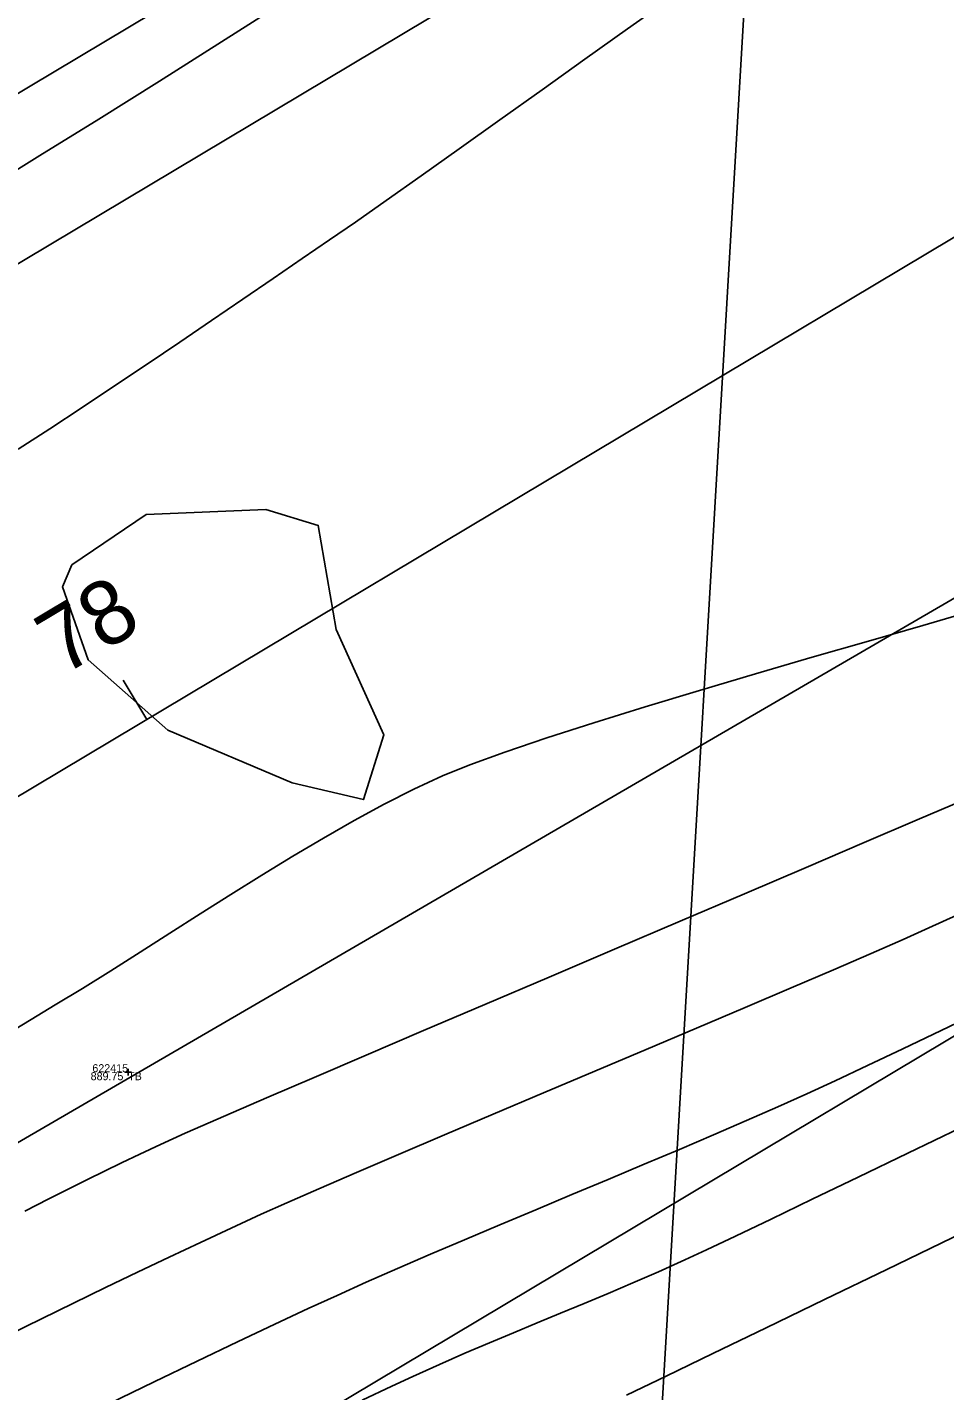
# Model space of a CAD drawing. Extents: x 1957117 to 1971063, y 701601 to 715861.
# Drawn here: x 1965380.8 to 1965420.9, y 708964.1 to 709023.7 of the extents above; entities that cross this region are included whole.
import ezdxf

# ---------------------------------------------------------------- set-up
doc = ezdxf.new("R2010")
doc.units = 0
for name, color, linetype in [('DT_X_Contour_Major', 7, 'Continuous'), ('DT_X_Contour_Minor', 7, 'Continuous'), ('DV_X_Section_VMS_Line', 7, 'Continuous'), ('GE_X_CL_20', 7, 'Continuous'), ('PV_P_Drive', 7, 'Continuous'), ('PV_P_Shoulder', 7, 'Continuous'), ('RS_Raster1', 7, 'Continuous'), ('RW_X_Esmt_RR', 7, 'Continuous'), ('RW_X_Fee_RW', 7, 'Continuous'), ('SC_Scratch1', 7, 'Continuous'), ('SC_Shading5', 7, 'Continuous'), ('VG_X_Tree_Line_Rt', 7, 'Continuous')]:
    doc.layers.add(name, color=color, linetype=linetype)

msp = doc.modelspace()

# ---------------------------------------------------------------- linework, layer by layer
at = {"layer": 'DT_X_Contour_Major'}
for points in [[(1965408.835, 709024.942), (1965407.009, 709023.649), (1965405.141, 709022.319), (1965403.267, 709020.982), (1965401.424, 709019.666), (1965399.65, 709018.401), (1965397.981, 709017.214), (1965396.454, 709016.135), (1965395.107, 709015.192), (1965393.975, 709014.414), (1965392.772, 709013.596), (1965391.503, 709012.73), (1965390.181, 709011.826), (1965388.816, 709010.894), (1965387.419, 709009.944), (1965386.001, 709008.985), (1965384.574, 709008.027), (1965383.15, 709007.08), (1965381.738, 709006.154), (1965380.351, 709005.258)], [(1965408.835, 709024.942), (1965407.009, 709023.649), (1965405.141, 709022.319), (1965403.267, 709020.982), (1965401.424, 709019.666), (1965399.65, 709018.401), (1965397.981, 709017.214), (1965396.454, 709016.135), (1965395.107, 709015.192), (1965393.975, 709014.414), (1965392.772, 709013.596), (1965391.503, 709012.73), (1965390.181, 709011.826), (1965388.816, 709010.894), (1965387.419, 709009.944), (1965386.001, 709008.985), (1965384.574, 709008.027), (1965383.15, 709007.08), (1965381.738, 709006.154), (1965380.351, 709005.258)], [(1965379.488, 708979.469), (1965380.919, 708980.328), (1965381.971, 708980.958), (1965383.168, 708981.684), (1965384.407, 708982.455), (1965385.683, 708983.262), (1965386.988, 708984.093), (1965388.315, 708984.939), (1965389.658, 708985.789), (1965391.01, 708986.633), (1965392.363, 708987.46), (1965393.712, 708988.259), (1965395.048, 708989.021), (1965396.365, 708989.735), (1965397.656, 708990.39), (1965398.915, 708990.977), (1965400.11, 708991.462), (1965401.647, 708992.018), (1965403.472, 708992.633), (1965405.534, 708993.294), (1965407.779, 708993.99), (1965410.155, 708994.708), (1965412.61, 708995.436), (1965415.09, 708996.161), (1965417.544, 708996.873), (1965419.919, 708997.557), (1965422.162, 708998.204)], [(1965379.488, 708979.469), (1965380.919, 708980.328), (1965381.971, 708980.958), (1965383.168, 708981.684), (1965384.407, 708982.455), (1965385.683, 708983.262), (1965386.988, 708984.093), (1965388.315, 708984.939), (1965389.658, 708985.789), (1965391.01, 708986.633), (1965392.363, 708987.46), (1965393.712, 708988.259), (1965395.048, 708989.021), (1965396.365, 708989.735), (1965397.656, 708990.39), (1965398.915, 708990.977), (1965400.11, 708991.462), (1965401.647, 708992.018), (1965403.472, 708992.633), (1965405.534, 708993.294), (1965407.779, 708993.99), (1965410.155, 708994.708), (1965412.61, 708995.436), (1965415.09, 708996.161), (1965417.544, 708996.873), (1965419.919, 708997.557), (1965422.162, 708998.204)], [(1965462.201, 708990.46), (1965459.302, 708989.085), (1965456.534, 708987.772), (1965453.943, 708986.542), (1965451.574, 708985.417), (1965449.474, 708984.418), (1965447.687, 708983.566), (1965446.26, 708982.882), (1965444.769, 708982.165), (1965442.924, 708981.276), (1965440.774, 708980.238), (1965438.366, 708979.075), (1965435.749, 708977.81), (1965432.97, 708976.466), (1965430.079, 708975.068), (1965427.124, 708973.638), (1965424.152, 708972.2), (1965421.213, 708970.778), (1965418.355, 708969.396), (1965415.625, 708968.075), (1965413.073, 708966.841), (1965410.746, 708965.717), (1965408.693, 708964.726), (1965406.962, 708963.891)], [(1965462.201, 708990.46), (1965459.302, 708989.085), (1965456.534, 708987.772), (1965453.943, 708986.542), (1965451.574, 708985.417), (1965449.474, 708984.418), (1965447.687, 708983.566), (1965446.26, 708982.882), (1965444.769, 708982.165), (1965442.924, 708981.276), (1965440.774, 708980.238), (1965438.366, 708979.075), (1965435.749, 708977.81), (1965432.97, 708976.466), (1965430.079, 708975.068), (1965427.124, 708973.638), (1965424.152, 708972.2), (1965421.213, 708970.778), (1965418.355, 708969.396), (1965415.625, 708968.075), (1965413.073, 708966.841), (1965410.746, 708965.717), (1965408.693, 708964.726), (1965406.962, 708963.891)]]:
    msp.add_lwpolyline(points, dxfattribs=at)
at = {"layer": 'DT_X_Contour_Minor'}
for points in [[(1965391.962, 709024.801), (1965389.251, 709023.073), (1965386.54, 709021.361), (1965383.876, 709019.694), (1965381.308, 709018.099), (1965378.883, 709016.603)], [(1965391.962, 709024.801), (1965389.251, 709023.073), (1965386.54, 709021.361), (1965383.876, 709019.694), (1965381.308, 709018.099), (1965378.883, 709016.603)], [(1965380.643, 708971.941), (1965381.702, 708972.48), (1965382.599, 708972.935), (1965383.39, 708973.331), (1965384.129, 708973.695), (1965384.871, 708974.053), (1965385.671, 708974.43), (1965386.584, 708974.854), (1965387.663, 708975.349), (1965388.438, 708975.693), (1965389.674, 708976.231), (1965391.314, 708976.938), (1965393.301, 708977.791), (1965395.578, 708978.765), (1965398.087, 708979.837), (1965400.772, 708980.982), (1965403.575, 708982.177), (1965406.439, 708983.397), (1965409.307, 708984.619), (1965412.122, 708985.819), (1965414.826, 708986.973), (1965417.363, 708988.057), (1965419.675, 708989.047), (1965421.704, 708989.918)], [(1965380.643, 708971.941), (1965381.702, 708972.48), (1965382.599, 708972.935), (1965383.39, 708973.331), (1965384.129, 708973.695), (1965384.871, 708974.053), (1965385.671, 708974.43), (1965386.584, 708974.854), (1965387.663, 708975.349), (1965388.438, 708975.693), (1965389.674, 708976.231), (1965391.314, 708976.938), (1965393.301, 708977.791), (1965395.578, 708978.765), (1965398.087, 708979.837), (1965400.772, 708980.982), (1965403.575, 708982.177), (1965406.439, 708983.397), (1965409.307, 708984.619), (1965412.122, 708985.819), (1965414.826, 708986.973), (1965417.363, 708988.057), (1965419.675, 708989.047), (1965421.704, 708989.918)], [(1965421.408, 708984.888), (1965420.194, 708984.33), (1965419.067, 708983.825), (1965417.66, 708983.209), (1965416.013, 708982.498), (1965414.166, 708981.707), (1965412.159, 708980.852), (1965410.032, 708979.95), (1965407.826, 708979.015), (1965405.579, 708978.065), (1965403.333, 708977.115), (1965401.127, 708976.181), (1965399.001, 708975.279), (1965396.996, 708974.424), (1965395.152, 708973.634), (1965393.508, 708972.923), (1965392.105, 708972.308), (1965390.982, 708971.804), (1965389.672, 708971.201), (1965388.329, 708970.576), (1965386.96, 708969.931), (1965385.574, 708969.271), (1965384.175, 708968.599), (1965382.772, 708967.919), (1965381.371, 708967.235), (1965379.979, 708966.549)], [(1965421.408, 708984.888), (1965420.194, 708984.33), (1965419.067, 708983.825), (1965417.66, 708983.209), (1965416.013, 708982.498), (1965414.166, 708981.707), (1965412.159, 708980.852), (1965410.032, 708979.95), (1965407.826, 708979.015), (1965405.579, 708978.065), (1965403.333, 708977.115), (1965401.127, 708976.181), (1965399.001, 708975.279), (1965396.996, 708974.424), (1965395.152, 708973.634), (1965393.508, 708972.923), (1965392.105, 708972.308), (1965390.982, 708971.804), (1965389.672, 708971.201), (1965388.329, 708970.576), (1965386.96, 708969.931), (1965385.574, 708969.271), (1965384.175, 708968.599), (1965382.772, 708967.919), (1965381.371, 708967.235), (1965379.979, 708966.549)], [(1965422.485, 708980.692), (1965420.722, 708979.841), (1965419.054, 708979.042), (1965417.504, 708978.305), (1965416.096, 708977.645), (1965414.857, 708977.074), (1965413.579, 708976.499), (1965412.213, 708975.9), (1965410.774, 708975.279), (1965409.276, 708974.641), (1965407.734, 708973.991), (1965406.163, 708973.332), (1965404.578, 708972.668), (1965402.992, 708972.005), (1965401.422, 708971.346), (1965399.88, 708970.695), (1965398.383, 708970.056), (1965396.944, 708969.435), (1965395.578, 708968.834), (1965394.301, 708968.259), (1965393.042, 708967.678), (1965391.581, 708966.994), (1965389.949, 708966.222), (1965388.178, 708965.378), (1965386.3, 708964.477), (1965384.347, 708963.535)], [(1965422.485, 708980.692), (1965420.722, 708979.841), (1965419.054, 708979.042), (1965417.504, 708978.305), (1965416.096, 708977.645), (1965414.857, 708977.074), (1965413.579, 708976.499), (1965412.213, 708975.9), (1965410.774, 708975.279), (1965409.276, 708974.641), (1965407.734, 708973.991), (1965406.163, 708973.332), (1965404.578, 708972.668), (1965402.992, 708972.005), (1965401.422, 708971.346), (1965399.88, 708970.695), (1965398.383, 708970.056), (1965396.944, 708969.435), (1965395.578, 708968.834), (1965394.301, 708968.259), (1965393.042, 708967.678), (1965391.581, 708966.994), (1965389.949, 708966.222), (1965388.178, 708965.378), (1965386.3, 708964.477), (1965384.347, 708963.535)], [(1965421.571, 708975.592), (1965419.268, 708974.477), (1965417.095, 708973.426), (1965415.088, 708972.46), (1965413.289, 708971.596), (1965411.735, 708970.855), (1965410.466, 708970.255), (1965409.521, 708969.817), (1965408.358, 708969.295), (1965407.244, 708968.808), (1965406.167, 708968.348), (1965405.117, 708967.908), (1965404.083, 708967.48), (1965403.055, 708967.055), (1965402.022, 708966.626), (1965400.972, 708966.186), (1965399.896, 708965.725), (1965398.782, 708965.237), (1965397.62, 708964.714), (1965396.694, 708964.284), (1965395.401, 708963.673)], [(1965421.571, 708975.592), (1965419.268, 708974.477), (1965417.095, 708973.426), (1965415.088, 708972.46), (1965413.289, 708971.596), (1965411.735, 708970.855), (1965410.466, 708970.255), (1965409.521, 708969.817), (1965408.358, 708969.295), (1965407.244, 708968.808), (1965406.167, 708968.348), (1965405.117, 708967.908), (1965404.083, 708967.48), (1965403.055, 708967.055), (1965402.022, 708966.626), (1965400.972, 708966.186), (1965399.896, 708965.725), (1965398.782, 708965.237), (1965397.62, 708964.714), (1965396.694, 708964.284), (1965395.401, 708963.673)]]:
    msp.add_lwpolyline(points, dxfattribs=at)
at = {"layer": 'DV_X_Section_VMS_Line'}
msp.add_line((1965458.729, 709818.288), (1965303.093, 707168.617), dxfattribs=at)
at = {"layer": 'GE_X_CL_20'}
msp.add_line((1965385.977, 708993.449), (1965384.952, 708995.166), dxfattribs=at)
msp.add_lwpolyline([(1965471.342, 709044.427), (1965160.488, 708858.791)], dxfattribs=at)
at = {"layer": 'PV_P_Drive'}
for p, q in [((1965385.018, 708978.018), (1965385.31, 708978.018)), ((1965385.164, 708978.164), (1965385.164, 708977.872)), ((1965385.164, 708978.018), (1965385.164, 708978.018))]:
    msp.add_line(p, q, dxfattribs=at)
at = {"layer": 'RW_X_Esmt_RR'}
for points in [[(1965146.893, 708881.416), (1965457.748, 709067.051)], [(1965150.233, 708875.963), (1965461.088, 709061.598)], [(1965175.869, 708833.035), (1965486.723, 709018.67)]]:
    msp.add_lwpolyline(points, dxfattribs=at)
at = {"layer": 'RW_X_Fee_RW'}
msp.add_lwpolyline([(1963881.046, 707276.431), (1964172.578, 707701.964), (1964668.324, 708419.582), (1964735.207, 708501.875), (1964966.496, 708718.802), (1965107.468, 708816.338), (1965585.552, 709094.216), (1966091.861, 709326.705), (1966247.281, 709386.816), (1966633.174, 709551.737), (1966943.202, 709670.565), (1967172.032, 709812.662), (1967935.697, 710373.174), (1968346.714, 710683.963), (1968484.345, 710796.182), (1968743.632, 711067.038), (1968903.937, 711275.819), (1969041.222, 711501.316), (1969638.166, 712572.015), (1970019.077, 713196.718)], dxfattribs=at)
at = {"layer": 'SC_Shading5'}
for points in [[(1963589.678, 706586.994), (1963626.625, 706689.548), (1963651.76, 706746.832), (1963668.09, 706778.596), (1963682.768, 706805.402), (1963734.424, 706911.594), (1963826.849, 707116.717), (1963877.258, 707215.645), (1963964.981, 707354.472), (1964070.526, 707509.355), (1964132.574, 707601.994), (1964163.9, 707642.169), (1964191.2, 707685.167), (1964278.98, 707807.131), (1964326.11, 707874.364), (1964396.427, 707968.962), (1964508.519, 708133.679), (1964655.588, 708336.552), (1964745.319, 708429.172), (1964840.327, 708522.317), (1964988.178, 708660.245), (1965089.796, 708739.041), (1965251.743, 708835.216), (1965415.807, 708922.048), (1965866.2, 709149.38), (1966173.543, 709294.131), (1966283.627, 709338.196), (1966534.003, 709419.214), (1966689.084, 709471.266), (1967008.468, 709641.817), (1967166.677, 709750.124), (1967422.113, 709931.083), (1967818.707, 710198.831), (1968187.021, 710459.852), (1968360.589, 710592.493), (1968496.543, 710707.847), (1968606.427, 710809.378), (1968733.391, 710937.091), (1968807.28, 711025.4), (1968843.008, 711077.094), (1968863.233, 711106.099), (1968909.747, 711171.311), (1968974.133, 711279.559), (1969130.932, 711546.915), (1969247.433, 711744.686), (1969402.714, 712016.424), (1969505.287, 712191.789), (1969666.311, 712460.805), (1969771.586, 712639.896), (1969880.058, 712820.917), (1969964.994, 712955.706), (1969990.005, 713000.084), (1970030.065, 713068.479)], [(1963609.915, 706579.703), (1963646.615, 706681.572), (1963671.193, 706737.585), (1963687.092, 706768.511), (1963701.884, 706795.526), (1963753.906, 706902.469), (1963846.249, 707107.41), (1963895.973, 707204.994), (1963982.966, 707342.667), (1964088.35, 707497.312), (1964150.015, 707589.379), (1964181.502, 707629.761), (1964209.024, 707673.109), (1964296.517, 707794.674), (1964343.552, 707861.772), (1964413.958, 707956.489), (1964526.123, 708121.313), (1964672.104, 708322.686), (1964760.576, 708414.006), (1964855.195, 708506.77), (1965002.134, 708643.847), (1965101.925, 708721.226), (1965262.272, 708816.451), (1965425.685, 708902.939), (1965875.63, 709130.044), (1966182.13, 709274.398), (1966290.944, 709317.954), (1966540.737, 709398.785), (1966697.632, 709451.445), (1967019.644, 709623.399), (1967178.971, 709732.471), (1967434.35, 709913.39), (1967830.945, 710181.14), (1968199.774, 710442.525), (1968374.086, 710575.735), (1968510.806, 710691.739), (1968621.36, 710793.889), (1968749.296, 710922.58), (1968824.413, 711012.355), (1968860.678, 711064.827), (1968880.812, 711093.701), (1968927.778, 711159.547), (1968992.655, 711268.62), (1969149.476, 711536.015), (1969266.039, 711733.891), (1969421.336, 712005.657), (1969523.8, 712180.835), (1969684.812, 712449.831), (1969790.084, 712628.917), (1969898.385, 712809.653), (1969983.474, 712944.685), (1970008.657, 712989.367), (1970048.626, 713057.607)]]:
    msp.add_spline(points, degree=3, dxfattribs=at)
at = {"layer": 'VG_X_Tree_Line_Rt'}
msp.add_lwpolyline([(1965391.191, 709002.628), (1965393.477, 709001.931), (1965394.267, 708997.371), (1965396.342, 708992.778), (1965395.459, 708989.941), (1965392.333, 708990.667), (1965386.897, 708992.98), (1965383.422, 708996.05), (1965382.293, 708999.246), (1965382.704, 709000.198), (1965385.957, 709002.404), (1965391.191, 709002.628)], dxfattribs=at)

# ---------------------------------------------------------------- texts
at = {"layer": 'GE_X_CL_20'}
msp.add_text('78', height=2.8, rotation=30.84471, dxfattribs=at).set_placement((1965382.294, 708995.326))
at = {"layer": 'PV_P_Shoulder'}
msp.add_text('889.75', height=0.35, dxfattribs=at).set_placement((1965383.524, 708977.668))
at = {"layer": 'RS_Raster1'}
msp.add_text('622415', height=0.35, dxfattribs=at).set_placement((1965383.599, 708978.018))
at = {"layer": 'SC_Scratch1'}
msp.add_text('TB', height=0.35, dxfattribs=at).set_placement((1965385.164, 708977.668))

doc.saveas('drawing.dxf')
